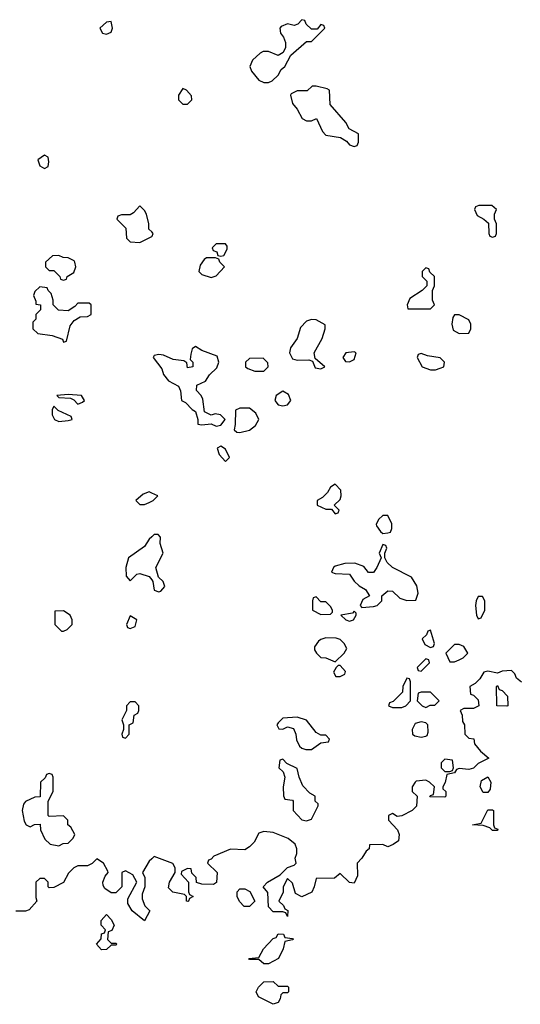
# Model space of a CAD drawing. Header units: inches. Extents: x 2601682 to 2755810, y 449311 to 584050.
# Tile 389 of 505: x 2719446 to 2721546, y 511378 to 515506. Entities that reach past the tile are written whole.
import ezdxf

# ---------------------------------------------------------------- set-up
doc = ezdxf.new("R2010")
doc.units = ezdxf.units.IN
doc.header["$MEASUREMENT"] = 0
doc.layers.add('C7511', color=7, linetype='Continuous')
doc.layers.add('C7521', color=7, linetype='Continuous')

msp = doc.modelspace()

# ---------------------------------------------------------------- linework, layer by layer
at = {"layer": 'C7511', "color": 2, "elevation": 2}
for points in [[(2719830, 515498), (2719810, 515495.3), (2719782, 515470), (2719794, 515450), (2719810, 515444.7), (2719830, 515454), (2719835.3, 515470)], [(2719550, 514938), (2719522, 514918), (2719530, 514894), (2719550, 514882), (2719566, 514890), (2719568, 514910), (2719566, 514930)], [(2719610, 514518), (2719583.6, 514516.4), (2719554, 514490), (2719554, 514470), (2719570, 514454), (2719590, 514454), (2719614, 514430), (2719618, 514418), (2719630, 514414), (2719642, 514418), (2719646, 514430), (2719673.2, 514446.8), (2719682, 514470), (2719678, 514490), (2719675.3, 514495.3), (2719650, 514508), (2719628.4, 514508.4)], [(2719530, 514386), (2719510, 514366), (2719504.7, 514350), (2719514, 514326), (2719514, 514314), (2719534, 514310), (2719534, 514290), (2719514, 514270), (2719514, 514250), (2719502, 514238), (2719502, 514210), (2719522, 514190), (2719582.5, 514182.5), (2719626, 514166), (2719630, 514154), (2719642, 514158), (2719658, 514222), (2719675.3, 514244.7), (2719700.4, 514259.6), (2719730, 514262), (2719746, 514270), (2719746, 514310), (2719738, 514318), (2719690, 514318), (2719676.9, 514303.1), (2719650, 514286), (2719608.4, 514288.4), (2719586, 514310), (2719586, 514330), (2719578, 514358), (2719566, 514370), (2719562, 514382)], [(2719650, 513934), (2719602, 513930), (2719610, 513922), (2719659.6, 513919.6), (2719672.7, 513912.7), (2719690, 513894), (2719710, 513902), (2719718, 513910), (2719706, 513930)], [(2719590, 513886), (2719582, 513870), (2719582, 513850), (2719592, 513830), (2719610, 513821), (2719650, 513826), (2719666, 513830), (2719662, 513842), (2719608, 513868)], [(2719630, 513028), (2719594, 513026), (2719594, 512970), (2719622, 512942), (2719630, 512942), (2719646, 512950), (2719666, 512970), (2719666, 512990), (2719658, 513010)], [(2719910, 513006), (2719894, 512970), (2719898, 512958), (2719910, 512954), (2719930, 512962), (2719938, 512990)], [(2719930, 512646), (2719910, 512646), (2719894, 512630), (2719894, 512610), (2719874, 512570), (2719882, 512550), (2719882, 512530), (2719874, 512510), (2719878, 512498), (2719890, 512494), (2719906, 512510), (2719906, 512550), (2719922, 512558), (2719926, 512590), (2719942, 512598), (2719946, 512610), (2719946, 512630)], [(2719570, 512346), (2719558, 512342), (2719552.7, 512327.3), (2719534, 512310), (2719532.7, 512247.3), (2719510, 512246), (2719470, 512228), (2719462.8, 512217.2), (2719456, 512190), (2719465.4, 512145.4), (2719474, 512130), (2719490, 512122), (2719508.4, 512131.6), (2719532.7, 512132.7), (2719534, 512110), (2719552, 512070), (2719574, 512050), (2719610, 512042), (2719628.4, 512051.6), (2719650, 512054), (2719670, 512074), (2719678, 512090), (2719660.4, 512120.4), (2719648, 512130), (2719648, 512150), (2719630, 512168), (2719570, 512166), (2719566, 512170), (2719566, 512230), (2719586, 512270), (2719586, 512330), (2719582, 512342)], [(2719830, 511634), (2719850, 511634), (2719854, 511630), (2719850, 511626), (2719830, 511626), (2719810, 511608), (2719790, 511606), (2719768, 511630), (2719787.3, 511652.7), (2719790, 511674), (2719802, 511678), (2719806, 511690), (2719788, 511710), (2719788, 511730), (2719810, 511754), (2719830, 511734), (2719842, 511710), (2719832.7, 511687.3), (2719818, 511682), (2719814, 511650)]]:
    msp.add_lwpolyline(points, close=True, dxfattribs=at)
for points in [[(2720000, 514616.3), (2719988.4, 514628.4), (2719988, 514650), (2719978, 514690), (2719970, 514706), (2719950, 514726), (2719923.6, 514696.4), (2719910, 514688), (2719872.7, 514687.3), (2719858, 514682), (2719854, 514670), (2719891.6, 514631.6), (2719894, 514590), (2719910, 514574), (2719950, 514572), (2719970, 514582), (2720000, 514597)], [(2720000, 513521.6), (2719990, 513526), (2719963.6, 513516.4), (2719934, 513490), (2719950, 513474), (2719970, 513474), (2719990, 513482), (2720000, 513487)], [(2720000, 513338), (2719990, 513328), (2719970, 513298), (2719902, 513250), (2719892, 513210), (2719892.7, 513172.7), (2719910, 513154), (2719938, 513182), (2719950, 513184.7), (2719990, 513172), (2720000, 513157)], [(2720000, 511988), (2719990, 511978), (2719962, 511930), (2719971.3, 511910), (2719971.3, 511870), (2719959.6, 511840.4), (2719959.6, 511819.6), (2719971.1, 511791.1), (2719992, 511770), (2719970, 511728), (2719918, 511770), (2719900.4, 511800.4), (2719900.4, 511819.6), (2719938, 511890), (2719920.4, 511920.4), (2719890, 511938), (2719874, 511930), (2719874, 511870), (2719850, 511846), (2719830, 511846), (2719803.1, 511863.1), (2719796.4, 511876.4), (2719795.3, 511890), (2719804.7, 511915.3), (2719818, 511930), (2719816.4, 511936.4), (2719798, 511970), (2719770, 511988), (2719750, 511968), (2719730, 511958), (2719690, 511958), (2719674, 511950), (2719651.6, 511928.4), (2719630, 511888), (2719590, 511868), (2719570, 511866), (2719566, 511870), (2719566, 511890), (2719550, 511906), (2719530, 511906), (2719514, 511890), (2719514, 511826), (2719518, 511810), (2719485.4, 511774.6), (2719470, 511768.7), (2719430, 511768)]]:
    msp.add_lwpolyline(points, dxfattribs=at)
at = {"layer": 'C7521', "color": 2, "elevation": 2}
for points in [[(2720630, 515506), (2720612.7, 515487.3), (2720598, 515482), (2720570, 515489), (2720542.8, 515477.2), (2720538, 515470), (2720541, 515450), (2720553.4, 515433.4), (2720560.7, 515410), (2720561, 515390), (2720551.6, 515368.4), (2720530, 515355.3), (2720490, 515373.2), (2720467.5, 515372.5), (2720454.4, 515365.6), (2720423.5, 515336.5), (2720411.3, 515310), (2720418, 515290), (2720450, 515252), (2720470, 515242), (2720490, 515242), (2720506, 515250), (2720530, 515274), (2720543.1, 515296.9), (2720558, 515310), (2720583.1, 515356.9), (2720650, 515414), (2720670, 515414), (2720726, 515470), (2720722, 515482), (2720710, 515486), (2720694, 515466), (2720670, 515466), (2720647.3, 515487.3), (2720642, 515502)], [(2720130, 515218), (2720112, 515190), (2720112, 515170), (2720130, 515152), (2720150, 515152), (2720168, 515170), (2720167.3, 515187.3), (2720146, 515210)], [(2720690, 515228), (2720672.7, 515227.3), (2720651.6, 515208.4), (2720610, 515208), (2720585.4, 515194.6), (2720582, 515190), (2720590, 515154), (2720610.9, 515130.9), (2720631.6, 515091.6), (2720650, 515082), (2720670, 515082), (2720691.3, 515091.3), (2720716.9, 515036.9), (2720730, 515022), (2720791.6, 515011.6), (2720816.9, 514996.9), (2720830, 514982), (2720850, 514974), (2720862, 514978), (2720867.3, 514992.7), (2720867.3, 515027.3), (2720828.7, 515048.7), (2720814.6, 515074.6), (2720748, 515150), (2720746, 515210), (2720736.4, 515216.4)], [(2721427.3, 514727.3), (2721372.7, 514727.3), (2721358, 514722), (2721354, 514710), (2721365.4, 514685.4), (2721394, 514670), (2721412.7, 514652.7), (2721414, 514610), (2721418, 514598), (2721430, 514594), (2721442, 514598), (2721446, 514610), (2721446, 514650), (2721438, 514670), (2721438, 514690), (2721446, 514710)], [(2720310, 514566), (2720270, 514566), (2720254, 514550), (2720258, 514538), (2720272.7, 514532.7), (2720278, 514518), (2720290, 514514), (2720302, 514518), (2720316.4, 514543.6), (2720316.4, 514556.4)], [(2720230, 514508), (2720219.6, 514500.4), (2720203.5, 514476.5), (2720198, 514450), (2720210, 514438), (2720250, 514424.7), (2720270, 514432), (2720306, 514470), (2720286, 514490), (2720282, 514502), (2720267.3, 514507.3)], [(2721150, 514466), (2721134, 514450), (2721134, 514430), (2721154, 514410), (2721154, 514390), (2721134, 514370), (2721083.5, 514336.5), (2721072, 514310), (2721074, 514294), (2721170, 514294), (2721186, 514310), (2721178, 514330), (2721178, 514370), (2721186, 514390), (2721186, 514430), (2721167.3, 514447.3), (2721162, 514462)], [(2721290, 514268.7), (2721270, 514268), (2721262.8, 514257.2), (2721258.8, 514230), (2721264, 514204), (2721290, 514191), (2721330, 514192), (2721339, 514210), (2721339, 514230), (2721330, 514248)], [(2720670, 514248.7), (2720650, 514242), (2720624.5, 514215.5), (2720610.7, 514169.3), (2720582, 514130), (2720578, 514110), (2720590, 514084.7), (2720610, 514078), (2720659.6, 514079.6), (2720674, 514074), (2720686.4, 514046.4), (2720710, 514042), (2720726, 514050), (2720686, 514086), (2720682, 514110), (2720715.3, 514170), (2720728, 514210), (2720727.3, 514227.3), (2720690, 514248)], [(2720183.6, 514136.4), (2720170, 514126), (2720163.6, 514103.6), (2720162, 514082), (2720172, 514070), (2720172, 514050), (2720150, 514046), (2720147.3, 514067.3), (2720135.3, 514075.3), (2720090, 514082), (2720050, 514099), (2720030, 514102), (2720010, 514098), (2720006, 514090), (2720042, 514042), (2720050, 514018), (2720070, 513992), (2720112, 513970), (2720121, 513950), (2720124.7, 513910), (2720141.1, 513901.1), (2720170, 513871.3), (2720183.6, 513863.6), (2720194, 513830), (2720194, 513810), (2720210, 513807.3), (2720250, 513812), (2720270, 513802), (2720290, 513806), (2720308.7, 513830), (2720289.1, 513849.1), (2720266.8, 513853.2), (2720250, 513848), (2720222, 513862), (2720214.6, 513914.6), (2720208, 513930), (2720188.4, 513951.6), (2720190, 513974), (2720226, 513990), (2720243.1, 514016.9), (2720273.6, 514046.4), (2720282, 514070), (2720275.3, 514095.3), (2720210, 514119)], [(2720850, 514114), (2720814, 514110), (2720802, 514090), (2720812.7, 514072.7), (2720830, 514072), (2720850, 514082), (2720858, 514110)], [(2721130, 514106), (2721118, 514102), (2721114, 514090), (2721134, 514050), (2721170, 514038), (2721190, 514038), (2721210, 514044.7), (2721226, 514050), (2721228, 514070), (2721210, 514088), (2721156.4, 514096.4)], [(2720467.3, 514087.3), (2720410, 514086), (2720394, 514070), (2720394, 514050), (2720403.6, 514043.6), (2720432.7, 514032.7), (2720470, 514032), (2720488, 514050), (2720487.3, 514067.3)], [(2720550, 513948.7), (2720522, 513930), (2720516, 513910), (2720530, 513891.3), (2720550, 513887.3), (2720570, 513891.3), (2720584, 513910), (2720574.2, 513934.2)], [(2720410, 513878), (2720370, 513878), (2720351.6, 513868.4), (2720350.7, 513809.3), (2720346, 513786), (2720356.9, 513776.9), (2720370, 513774.8), (2720410, 513784.9), (2720435.1, 513804.9), (2720449.3, 513830), (2720437, 513857)], [(2720290, 513718), (2720274, 513710), (2720283.6, 513683.6), (2720310, 513654), (2720326, 513670), (2720310, 513706)], [(2720770, 513558), (2720750, 513546), (2720736.9, 513523.1), (2720716.9, 513503.1), (2720694, 513490), (2720694, 513470), (2720730, 513454), (2720754, 513454), (2720770, 513434), (2720782, 513438), (2720786, 513450), (2720766, 513470), (2720790, 513494), (2720795.3, 513510), (2720792.9, 513532.9)], [(2720990, 513428), (2720970, 513428), (2720952, 513410), (2720942, 513390), (2720943.6, 513383.6), (2720959.6, 513359.6), (2720970, 513352), (2720990, 513354), (2721002, 513358), (2721007.3, 513372.7), (2721007.3, 513392.7)], [(2720970, 513306), (2720954, 513270), (2720962, 513250), (2720944.7, 513210), (2720930, 513188.7), (2720910, 513188), (2720890, 513214), (2720852, 513228), (2720810, 513226), (2720770, 513215.3), (2720762, 513210), (2720754, 513190), (2720770, 513184.7), (2720830, 513182), (2720850, 513152), (2720870, 513132), (2720896.9, 513116.9), (2720914, 513090), (2720885.4, 513074.6), (2720874, 513050), (2720882, 513042), (2720930, 513046), (2720946, 513050), (2720966, 513070), (2720966, 513090), (2720990, 513111), (2721010.7, 513110.7), (2721041, 513081), (2721070, 513071.3), (2721108, 513072), (2721118, 513102), (2721112.9, 513132.9), (2721090, 513168.7), (2721010, 513209.2), (2720988, 513230), (2720978, 513250), (2720978, 513270), (2720986, 513290), (2720982, 513302)], [(2720690, 513086), (2720678, 513082), (2720674, 513070), (2720674, 513030), (2720710, 513012), (2720750, 513014), (2720758, 513022), (2720758, 513030), (2720750, 513046), (2720730, 513066), (2720710, 513066)], [(2721370, 513088), (2721361, 513070), (2721358, 513050), (2721362, 513010), (2721370, 512994), (2721382, 512998), (2721398, 513030), (2721398, 513070), (2721387.3, 513087.3)], [(2720850, 513026), (2720842, 513018), (2720794, 513010), (2720814, 512990), (2720830, 512984.7), (2720846, 512990), (2720858, 513010), (2720858, 513018)], [(2721170, 512946), (2721158, 512942), (2721152.7, 512927.3), (2721134, 512910), (2721146, 512886), (2721170, 512874), (2721182, 512878), (2721186, 512890)], [(2720730, 512914), (2720710, 512908), (2720699.6, 512900.4), (2720683.6, 512876.4), (2720683.6, 512863.6), (2720692, 512850), (2720710, 512832), (2720731.1, 512831.1), (2720770, 512814), (2720808, 512850), (2720818, 512870), (2720808, 512890), (2720790, 512908), (2720773.6, 512913.6)], [(2721290, 512886), (2721270, 512886), (2721234, 512850), (2721250, 512814), (2721270, 512814), (2721290, 512822), (2721306, 512830), (2721326, 512850), (2721310, 512878)], [(2721150, 512826), (2721114, 512790), (2721118, 512778), (2721130, 512774), (2721166, 512810), (2721162, 512822)], [(2720790, 512798), (2720782, 512798), (2720774, 512790), (2720762, 512770), (2720772.7, 512752.7), (2720790, 512752), (2720810, 512762), (2720812.9, 512772.9)], [(2721070, 512746), (2721054, 512710), (2721052.7, 512687.3), (2721012.7, 512647.3), (2720998, 512642), (2720994, 512630), (2721010, 512622), (2721050, 512622), (2721066, 512630), (2721086, 512650), (2721086, 512730), (2721082, 512742)], [(2721490, 512628), (2721448, 512630), (2721446, 512710), (2721450, 512714), (2721458, 512698), (2721470, 512694), (2721492, 512670), (2721494, 512630)], [(2721170, 512686), (2721130, 512686), (2721118, 512682), (2721114, 512650), (2721134, 512630), (2721150, 512622), (2721168.4, 512631.6), (2721187.3, 512632.7), (2721206, 512650)], [(2720610, 512582), (2720550, 512578), (2720530, 512558), (2720524.7, 512550), (2720532.7, 512532.7), (2720550, 512532), (2720570, 512542), (2720594.8, 512534.8), (2720604.7, 512510), (2720606.8, 512486.8), (2720620.7, 512460.7), (2720630, 512451.3), (2720646, 512446), (2720670, 512446), (2720710, 512474), (2720742, 512478), (2720746, 512490), (2720730, 512506), (2720710, 512506), (2720690, 512518), (2720648.9, 512568.9)], [(2721130, 512562), (2721105.4, 512554.6), (2721092, 512530), (2721094, 512510), (2721103.6, 512503.6), (2721130, 512498), (2721150, 512502), (2721155.3, 512504.7), (2721160.4, 512519.6), (2721158, 512550), (2721150, 512558)], [(2720550, 512406), (2720538, 512402), (2720534, 512370), (2720552, 512352), (2720558, 512330), (2720552, 512290), (2720552.7, 512252.7), (2720558, 512238), (2720590, 512234), (2720594, 512230), (2720594, 512190), (2720630, 512152), (2720650, 512146.8), (2720670, 512154), (2720698, 512210), (2720698, 512218), (2720686, 512230), (2720686, 512250), (2720663.1, 512263.1), (2720634.6, 512294.6), (2720618, 512330), (2720610, 512366), (2720567.3, 512387.3)], [(2721230, 512406), (2721214, 512390), (2721214, 512370), (2721230, 512354), (2721250, 512354), (2721262, 512358), (2721266, 512370), (2721262, 512402)], [(2721390, 512266), (2721378, 512290), (2721384, 512316), (2721410, 512331.3), (2721422, 512310), (2721419.6, 512280.4), (2721410, 512266)], [(2721430, 512106), (2721418, 512118), (2721390, 512128), (2721346, 512130), (2721382, 512138), (2721410, 512194), (2721430, 512194), (2721434, 512190), (2721434, 512130), (2721438, 512118), (2721452.7, 512112.7), (2721450, 512106)], [(2720410, 511788), (2720388.4, 511788.4), (2720368.4, 511808.4), (2720358, 511830), (2720358, 511850), (2720370, 511862), (2720390, 511862), (2720411.3, 511851.3), (2720432, 511810)], [(2720470, 511548), (2720450, 511566), (2720410, 511566), (2720408, 511570), (2720450, 511574), (2720468.9, 511611.1), (2720510, 511654), (2720522, 511658), (2720530, 511674), (2720552.7, 511672.7), (2720558, 511658), (2720590, 511654), (2720594, 511650), (2720590, 511648), (2720558, 511642), (2720552, 511610), (2720532, 511570), (2720490, 511548)], [(2720530, 511454), (2720570, 511454), (2720574, 511450), (2720574, 511430), (2720570, 511426), (2720550, 511426), (2720542, 511418), (2720539.6, 511400.4), (2720530, 511386), (2720510, 511378), (2720448, 511410), (2720438, 511430), (2720448, 511450), (2720470, 511472), (2720510, 511474)]]:
    msp.add_lwpolyline(points, close=True, dxfattribs=at)
for points in [[(2720000, 514597), (2720002, 514598), (2720006, 514610), (2720000, 514616.3)], [(2720000, 513487), (2720006, 513490), (2720026, 513510), (2720000, 513521.6)], [(2720000, 513157), (2720004.7, 513150), (2720010, 513114), (2720030, 513106.8), (2720038, 513110), (2720055.3, 513130), (2720048, 513150), (2720028.4, 513168.4), (2720018, 513210), (2720048, 513270), (2720035.3, 513310), (2720036.4, 513336.4), (2720027.3, 513347.3), (2720010, 513348), (2720000, 513338)], [(2721551.6, 512728.4), (2721530, 512746), (2721523.1, 512763.1), (2721510, 512778), (2721470, 512775.3), (2721450, 512766), (2721410, 512775.3), (2721394, 512770), (2721376.9, 512743.1), (2721356.9, 512723.1), (2721334, 512710), (2721338, 512678), (2721350, 512674), (2721370, 512654), (2721372, 512630), (2721350, 512618), (2721310, 512618), (2721294, 512610), (2721302, 512590), (2721303.6, 512563.6), (2721312, 512550), (2721314, 512510), (2721330, 512494), (2721351.1, 512491.1), (2721354, 512470), (2721379.6, 512439.6), (2721414, 512410), (2721370, 512388), (2721350, 512368), (2721330, 512362), (2721290, 512366), (2721278, 512362), (2721270, 512348), (2721238, 512342), (2721231.6, 512308.4), (2721222, 512290), (2721222, 512282), (2721234, 512270), (2721234, 512250), (2721230, 512246), (2721167.3, 512247.3), (2721170, 512254), (2721182, 512258), (2721186, 512290), (2721166, 512310), (2721150, 512318), (2721110, 512314), (2721104.7, 512310), (2721092, 512290), (2721092, 512270), (2721114, 512250), (2721111.1, 512208.9), (2721092, 512190), (2721050, 512168.7), (2721030, 512166), (2721010, 512178), (2720994, 512170), (2720994, 512150), (2721031.3, 512110), (2721038, 512090), (2721036, 512064), (2721012.7, 512047.3), (2720990, 512038), (2720970, 512048), (2720914, 512046), (2720912, 512030), (2720899.6, 512020.4), (2720882, 511990), (2720862, 511970), (2720863.6, 511916.4), (2720850, 511886), (2720830, 511888), (2720790, 511926), (2720767.3, 511907.3), (2720690, 511906), (2720682, 511870), (2720671.3, 511848.7), (2720630, 511828), (2720603.1, 511843.1), (2720590, 511886), (2720570, 511906), (2720552, 511870), (2720551.6, 511848.4), (2720534, 511810), (2720552.7, 511792.7), (2720558, 511778), (2720571.6, 511771.6), (2720570, 511746), (2720562, 511762), (2720550, 511766), (2720510, 511766), (2720490, 511786), (2720487.3, 511847.3), (2720468, 511870), (2720486, 511890), (2720539, 511921), (2720570, 511952), (2720598, 511962), (2720606, 511970), (2720602, 511990), (2720609, 512010), (2720609, 512030), (2720602, 512050), (2720572.5, 512072.5), (2720510, 512098), (2720470, 512102), (2720450, 512095.3), (2720430, 512058), (2720410, 512038), (2720390, 512026), (2720330, 512028), (2720261, 511999), (2720250, 511986), (2720238, 511982), (2720234, 511970), (2720274, 511930), (2720271.6, 511888.4), (2720259.6, 511880.4), (2720210, 511882), (2720188, 511888), (2720186, 511910), (2720168, 511928), (2720166, 511946), (2720150, 511948), (2720124.7, 511935.3), (2720123.6, 511923.6), (2720154, 511890), (2720154, 511850), (2720158, 511838), (2720174, 511830), (2720158, 511822), (2720154, 511810), (2720150.9, 511809.1), (2720146, 511810), (2720146, 511830), (2720138, 511838), (2720088.4, 511848.4), (2720070, 511866), (2720075.3, 511890), (2720098, 511930), (2720098, 511950), (2720088.7, 511968.7), (2720010, 511998), (2720000, 511988)]]:
    msp.add_lwpolyline(points, dxfattribs=at)

doc.saveas('drawing.dxf')
